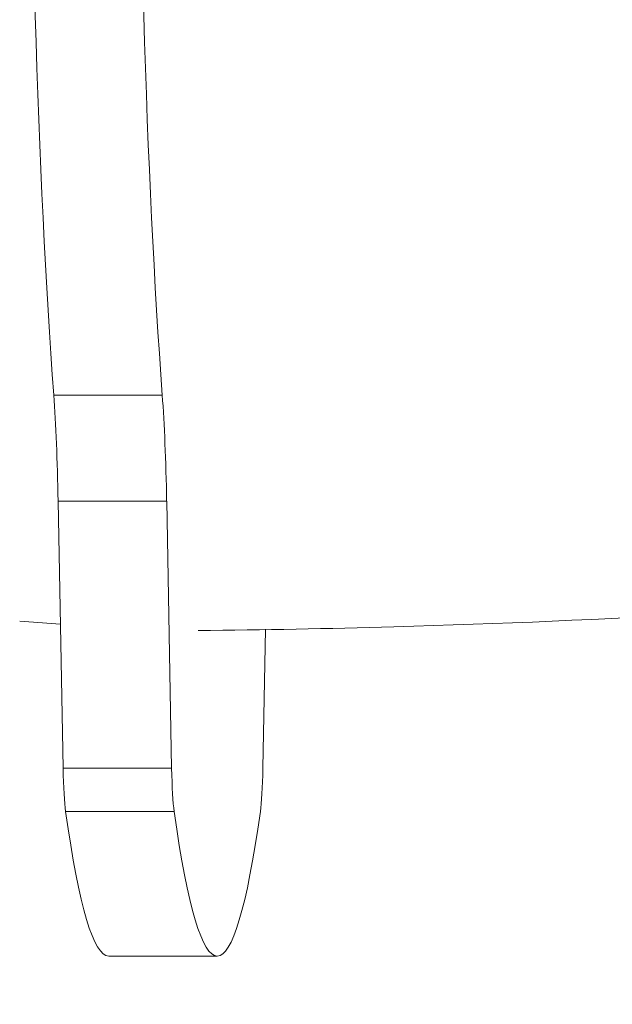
# Model space of a CAD drawing. Header units: millimetres. Extents: x -10 to 594, y 0 to 420.
# Tile 379 of 656: x 205.75 to 207.05, y 277.83 to 280.01. Entities that reach past the tile are written whole.
import ezdxf

# ---------------------------------------------------------------- set-up
doc = ezdxf.new("R2010")
doc.units = ezdxf.units.MM
doc.layers.add('1', color=7, linetype='Continuous', true_color=0xffffff)

msp = doc.modelspace()

# ---------------------------------------------------------------- linework, layer by layer
at = {"layer": '1', "color": 155, "linetype": 'Continuous', "lineweight": 13}
for p, q in [((205.8224, 279.1791), (206.0619, 279.1791)), ((206.0716, 278.9454), (205.8322, 278.9454)), ((205.8432, 278.3559), (206.0826, 278.3559)), ((206.0881, 278.2603), (205.8486, 278.2603))]:
    msp.add_line(p, q, dxfattribs=at)
at = {"layer": '1', "color": 155, "linetype": 'Continuous', "lineweight": 18}
for p, q in [((205.8322, 278.9454), (205.8432, 278.3559)), ((206.0826, 278.3559), (206.0716, 278.9454)), ((205.7474, 278.6803), (205.8372, 278.674)), ((206.2895, 278.6624), (206.2838, 278.3559)), ((205.9438, 277.9412), (206.1832, 277.9412))]:
    msp.add_line(p, q, dxfattribs=at)
for centre, major_axis, start_param, end_param in [((205.9438, 281.0162), (0, 2.53), 0.75808, 2.383512), ((206.1832, 281.0162), (0, -2.53), 3.899673, 5.525105), ((205.7985, 278.816), (0, 0.5), 4.974188, 5.525105), ((206.0379, 278.816), (0, -0.5), 1.832596, 2.383512), ((205.8533, 278.3947), (0, 0.15), 1.832596, 2.682029), ((206.0927, 278.3947), (0, -0.15), 4.974188, 5.823621), ((206.2737, 278.3947), (0, -0.15), 0.459564, 1.308997), ((205.9438, 281.0162), (0, 3.075), 2.682029, 3.141593), ((206.1832, 281.0162), (0, -3.075), 5.823621, 6.742749)]:
    msp.add_ellipse(centre, major_axis=major_axis, ratio=0.069756, start_param=start_param, end_param=end_param, dxfattribs=at)
msp.add_open_spline([(206.1412, 278.6596), (206.2851, 278.6609), (206.8944, 278.6728), (207.5688, 278.711), (208.0968, 278.7651), (208.1616, 278.772)], degree=3, knots=[0, 0, 0, 0, 0.213283, 0.903369, 1, 1, 1, 1], dxfattribs=at)

doc.saveas('drawing.dxf')
